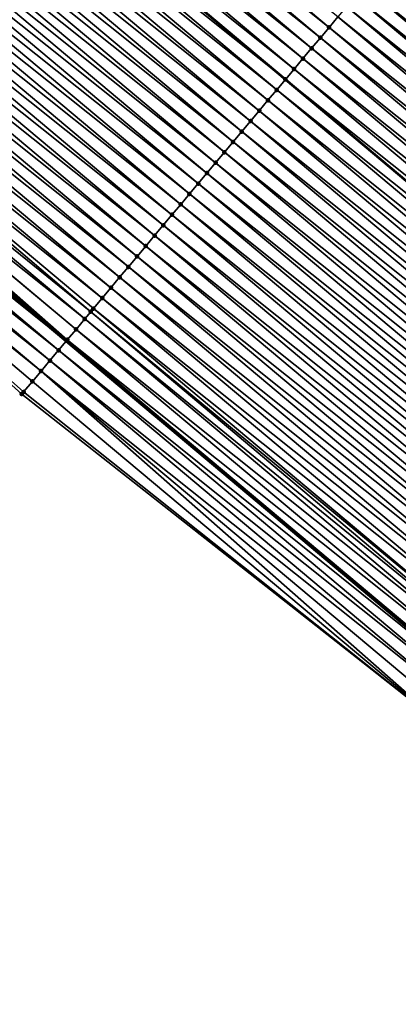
# Model space of a CAD drawing. Header units: feet. Extents: x 2007189 to 2022806, y 818621 to 837694.
# Tile 369 of 656: x 2016442 to 2016456, y 819360 to 819397. Entities that reach past the tile are written whole.
import ezdxf

# ---------------------------------------------------------------- set-up
doc = ezdxf.new("R2010")
doc.units = ezdxf.units.FT
doc.header["$MEASUREMENT"] = 0
for name, color, linetype, lineweight in [('EP_Travel Lane', 172, 'Continuous', 53), ('Road Shots', 141, 'Continuous', 100), ('Road X-Section', 40, 'Continuous', 13), ('STRIPING', 60, 'Continuous', 53)]:
    doc.layers.add(name, color=color, linetype=linetype, lineweight=lineweight)
doc.layers.add('I-77-MM17-21_SB-Surface-Border', color=7, linetype='Continuous')
doc.layers.add('I-77-MM17-21_SB-Surface-TIN', color=7, linetype='Continuous')

msp = doc.modelspace()

# ---------------------------------------------------------------- linework, layer by layer
at = {"layer": 'EP_Travel Lane'}
msp.add_polyline3d([(2016183.202506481, 819603.6958262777, 265.0733781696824), (2016198.532178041, 819590.8528946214, 265.3209503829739), (2016213.861730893, 819578.010062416, 265.5803117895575), (2016229.191185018, 819565.1673129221, 265.8494773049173), (2016244.475745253, 819552.3482420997, 266.109085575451), (2016259.723848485, 819539.4088464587, 266.3687006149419), (2016275.026740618, 819526.4409849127, 266.6317051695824), (2016290.321655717, 819513.5564593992, 266.8704071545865), (2016305.616230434, 819500.6722206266, 267.1444673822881), (2016320.911125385, 819487.787712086, 267.3852626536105), (2016336.205997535, 819474.9032227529, 267.6284244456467), (2016351.500970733, 819462.0186482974, 267.8610853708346), (2016366.795694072, 819449.1342843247, 268.119710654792), (2016382.090362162, 819436.2499668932, 268.384071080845), (2016397.385141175, 819423.36555602, 268.6369120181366), (2016412.679787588, 819410.4812568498, 268.9035286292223), (2016427.977844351, 819397.6047015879, 269.161421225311), (2016443.300191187, 819384.7528080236, 269.3954837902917), (2016458.622623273, 819371.9008429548, 269.6206614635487), (2016473.944835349, 819359.0490624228, 269.8687680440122), (2016489.266939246, 819346.1973726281, 270.128160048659), (2016504.589087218, 819333.3456458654, 270.3829531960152)], dxfattribs=at)
at = {"layer": 'I-77-MM17-21_SB-Surface-Border', "color": 3, "linetype": 'Continuous', "lineweight": -3}
msp.add_polyline3d([(2016504.315146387, 819333.0189122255, 270.3760323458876), (2016488.99301617, 819345.8706340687, 270.1199002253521), (2016473.097372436, 819358.0378913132, 269.8274183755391), (2016457.396885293, 819370.4383548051, 269.5624527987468), (2016441.672799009, 819382.8112668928, 269.3274584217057), (2016426.79828295, 819396.1974727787, 269.1138127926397), (2016412.169920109, 819409.8727367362, 268.8853118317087), (2016395.360763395, 819420.9494025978, 268.5602324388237), (2016380.304748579, 819434.1189575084, 268.3252186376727), (2016364.656033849, 819446.5807198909, 268.0479512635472), (2016350.114952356, 819460.364253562, 267.801350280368), (2016335.247964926, 819473.7593316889, 267.5690900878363), (2016320.019028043, 819486.7226995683, 267.3377626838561), (2016303.152086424, 819497.730594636, 267.0205578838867), (2016290.260975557, 819513.4840252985, 266.8675688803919), (2016274.061169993, 819525.2883479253, 266.5848943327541), (2016259.111439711, 819538.6864703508, 266.3334746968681), (2016244.398538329, 819552.257178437, 266.1049946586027), (2016226.980209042, 819562.5331212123, 265.7212940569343), (2016211.883923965, 819575.6538988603, 265.4767556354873), (2016197.786978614, 819589.9652309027, 265.2864947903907), (2016181.556114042, 819601.7345447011, 264.9904818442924)], dxfattribs=at)
at = {"layer": 'I-77-MM17-21_SB-Surface-TIN', "color": 128, "linetype": 'Continuous', "lineweight": -3}
for points in [[(2016452.984427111, 819396.304023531, 269.6746064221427), (2016437.662291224, 819409.1557501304, 269.4190638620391), (2016437.341056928, 819408.772594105, 269.4101932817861)], [(2016452.984427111, 819396.304023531, 269.6746064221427), (2016453.305657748, 819396.687182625, 269.6838584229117), (2016437.662291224, 819409.1557501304, 269.4190638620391)], [(2016452.663189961, 819395.9208698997, 269.6660333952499), (2016437.341056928, 819408.772594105, 269.4101932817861), (2016437.019821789, 819408.3894387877, 269.4014106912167)], [(2016452.663189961, 819395.9208698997, 269.6660333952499), (2016452.984427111, 819396.304023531, 269.6746064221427), (2016437.341056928, 819408.772594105, 269.4101932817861)], [(2016452.341951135, 819395.5377176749, 269.6576351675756), (2016437.019821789, 819408.3894387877, 269.4014106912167), (2016436.6985889, 819408.0062815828, 269.3923935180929)], [(2016452.341951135, 819395.5377176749, 269.6576351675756), (2016452.663189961, 819395.9208698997, 269.6660333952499), (2016437.019821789, 819408.3894387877, 269.4014106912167)], [(2016452.02071579, 819395.15456253, 269.6488740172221), (2016436.6985889, 819408.0062815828, 269.3923935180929), (2016436.37736204, 819407.6231193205, 269.3827477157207)], [(2016452.02071579, 819395.15456253, 269.6488740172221), (2016452.341951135, 819395.5377176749, 269.6576351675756), (2016436.6985889, 819408.0062815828, 269.3923935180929)], [(2016451.699494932, 819394.771395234, 269.6386026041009), (2016436.37736204, 819407.6231193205, 269.3827477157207), (2016436.056137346, 819407.2399549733, 269.3728623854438)], [(2016451.699494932, 819394.771395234, 269.6386026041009), (2016452.02071579, 819395.15456253, 269.6488740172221), (2016436.37736204, 819407.6231193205, 269.3827477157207)], [(2016435.734912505, 819406.8567912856, 269.3630198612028), (2016451.378281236, 819394.3882216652, 269.6275708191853), (2016436.056137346, 819407.2399549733, 269.3728623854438)], [(2016451.699494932, 819394.771395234, 269.6386026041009), (2016436.056137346, 819407.2399549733, 269.3728623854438), (2016451.378281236, 819394.3882216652, 269.6275708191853)], [(2016451.057071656, 819394.0050451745, 269.6161372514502), (2016435.734912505, 819406.8567912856, 269.3630198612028), (2016435.413685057, 819406.4736295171, 269.3534354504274)], [(2016451.057071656, 819394.0050451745, 269.6161372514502), (2016451.378281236, 819394.3882216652, 269.6275708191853), (2016435.734912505, 819406.8567912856, 269.3630198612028)], [(2016450.735851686, 819393.621877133, 269.6057731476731), (2016435.413685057, 819406.4736295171, 269.3534354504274), (2016435.092449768, 819406.0904743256, 269.3446685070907)], [(2016450.735851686, 819393.621877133, 269.6057731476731), (2016451.057071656, 819394.0050451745, 269.6161372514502), (2016435.413685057, 819406.4736295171, 269.3534354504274)], [(2016450.414620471, 819393.2387185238, 269.596581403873), (2016435.092449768, 819406.0904743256, 269.3446685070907), (2016434.771207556, 819405.7073249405, 269.3366232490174)], [(2016450.414620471, 819393.2387185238, 269.596581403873), (2016450.735851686, 819393.621877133, 269.6057731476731), (2016435.092449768, 819406.0904743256, 269.3446685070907)], [(2016450.093378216, 819392.855569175, 269.5885406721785), (2016434.771207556, 819405.7073249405, 269.3366232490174), (2016434.44995885, 819405.3241810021, 269.3292549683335)], [(2016450.093378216, 819392.855569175, 269.5885406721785), (2016450.414620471, 819393.2387185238, 269.596581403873), (2016434.771207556, 819405.7073249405, 269.3366232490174)], [(2016449.772129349, 819392.4724253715, 269.5811891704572), (2016434.44995885, 819405.3241810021, 269.3292549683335), (2016434.128707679, 819404.9410391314, 269.3221436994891)], [(2016449.772129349, 819392.4724253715, 269.5811891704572), (2016450.093378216, 819392.855569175, 269.5885406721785), (2016434.44995885, 819405.3241810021, 269.3292549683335)], [(2016449.450880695, 819392.0892813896, 269.5738154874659), (2016434.128707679, 819404.9410391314, 269.3221436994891), (2016433.807459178, 819404.5578950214, 269.3147540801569)], [(2016449.450880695, 819392.0892813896, 269.5738154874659), (2016449.772129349, 819392.4724253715, 269.5811891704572), (2016434.128707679, 819404.9410391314, 269.3221436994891)], [(2016449.129632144, 819391.7061373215, 269.5664310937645), (2016433.807459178, 819404.5578950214, 269.3147540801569), (2016433.486212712, 819404.1747492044, 269.3071523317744)], [(2016449.129632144, 819391.7061373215, 269.5664310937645), (2016449.450880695, 819392.0892813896, 269.5738154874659), (2016433.807459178, 819404.5578950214, 269.3147540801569)], [(2016448.808384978, 819391.3229920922, 269.5589023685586), (2016433.486212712, 819404.1747492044, 269.3071523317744), (2016433.164968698, 819403.7916013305, 269.2992948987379)], [(2016448.808384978, 819391.3229920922, 269.5589023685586), (2016449.129632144, 819391.7061373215, 269.5664310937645), (2016433.486212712, 819404.1747492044, 269.3071523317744)], [(2016448.487140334, 819390.9398447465, 269.5511105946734), (2016433.164968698, 819403.7916013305, 269.2992948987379), (2016432.843726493, 819403.4084519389, 269.2912488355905)], [(2016448.487140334, 819390.9398447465, 269.5511105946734), (2016448.808384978, 819391.3229920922, 269.5589023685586), (2016433.164968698, 819403.7916013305, 269.2992948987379)], [(2016448.165898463, 819390.5566950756, 269.5430298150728), (2016432.843726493, 819403.4084519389, 269.2912488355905), (2016432.522483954, 819403.0253028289, 269.2832377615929)], [(2016448.165898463, 819390.5566950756, 269.5430298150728), (2016448.487140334, 819390.9398447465, 269.5511105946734), (2016432.843726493, 819403.4084519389, 269.2912488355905)], [(2016447.844658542, 819390.1735437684, 269.5347456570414), (2016432.522483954, 819403.0253028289, 269.2832377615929), (2016432.201241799, 819402.6421533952, 269.2751864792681)], [(2016447.844658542, 819390.1735437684, 269.5347456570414), (2016448.165898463, 819390.5566950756, 269.5430298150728), (2016432.522483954, 819403.0253028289, 269.2832377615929)], [(2016447.523419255, 819389.79039193, 269.5263954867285), (2016432.201241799, 819402.6421533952, 269.2751864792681), (2016431.880000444, 819402.2590032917, 269.2670519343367)], [(2016447.523419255, 819389.79039193, 269.5263954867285), (2016447.844658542, 819390.1735437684, 269.5347456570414), (2016432.201241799, 819402.6421533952, 269.2751864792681)], [(2016447.202181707, 819389.4072386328, 269.5178639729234), (2016431.880000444, 819402.2590032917, 269.2670519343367), (2016431.558758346, 819401.8758538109, 269.2589947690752)], [(2016447.202181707, 819389.4072386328, 269.5178639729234), (2016447.523419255, 819389.79039193, 269.5263954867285), (2016431.880000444, 819402.2590032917, 269.2670519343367)], [(2016446.880944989, 819389.0240846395, 269.5092459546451), (2016431.558758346, 819401.8758538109, 269.2589947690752), (2016431.237517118, 819401.4927036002, 269.2508468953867)], [(2016446.880944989, 819389.0240846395, 269.5092459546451), (2016447.202181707, 819389.4072386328, 269.5178639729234), (2016431.558758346, 819401.8758538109, 269.2589947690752)], [(2016446.559709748, 819388.6409294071, 269.5004739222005), (2016431.237517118, 819401.4927036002, 269.2508468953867), (2016430.916275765, 819401.1095534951, 269.242712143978)], [(2016446.559709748, 819388.6409294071, 269.5004739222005), (2016446.880944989, 819389.0240846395, 269.5092459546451), (2016431.237517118, 819401.4927036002, 269.2508468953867)], [(2016446.238476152, 819388.2577727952, 269.4915304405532), (2016430.916275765, 819401.1095534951, 269.242712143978), (2016430.595032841, 819400.7264047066, 269.2347410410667)], [(2016446.238476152, 819388.2577727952, 269.4915304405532), (2016446.559709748, 819388.6409294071, 269.5004739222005), (2016430.916275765, 819401.1095534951, 269.242712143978)], [(2016445.917243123, 819387.8746157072, 269.4825277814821), (2016430.595032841, 819400.7264047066, 269.2347410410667), (2016430.273787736, 819400.343257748, 269.2269973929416)], [(2016445.917243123, 819387.8746157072, 269.4825277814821), (2016446.238476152, 819388.2577727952, 269.4915304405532), (2016430.595032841, 819400.7264047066, 269.2347410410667)], [(2016445.596009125, 819387.491459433, 269.4736262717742), (2016430.273787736, 819400.343257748, 269.2269973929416), (2016429.952542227, 819399.9601111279, 269.2192958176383)], [(2016445.596009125, 819387.491459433, 269.4736262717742), (2016445.917243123, 819387.8746157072, 269.4825277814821), (2016430.273787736, 819400.343257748, 269.2269973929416)], [(2016445.27477388, 819387.1083042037, 269.4648546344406), (2016429.952542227, 819399.9601111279, 269.2192958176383), (2016429.631297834, 819399.5769635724, 269.2114779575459)], [(2016445.27477388, 819387.1083042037, 269.4648546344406), (2016445.596009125, 819387.491459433, 269.4736262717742), (2016429.952542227, 819399.9601111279, 269.2192958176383)], [(2016444.953541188, 819386.7251468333, 269.4558168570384), (2016429.631297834, 819399.5769635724, 269.2114779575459), (2016429.310058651, 819399.1938116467, 269.203116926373)], [(2016444.953541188, 819386.7251468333, 269.4558168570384), (2016445.27477388, 819387.1083042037, 269.4648546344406), (2016429.631297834, 819399.5769635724, 269.2114779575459)], [(2016470.876423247, 819386.5175569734, 270.0025830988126), (2016455.554280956, 819399.3692889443, 269.7477102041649), (2016455.233041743, 819398.9861370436, 269.7393522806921)], [(2016444.632316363, 819386.3419828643, 269.4459589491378), (2016429.310058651, 819399.1938116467, 269.203116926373), (2016428.988824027, 819398.8106558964, 269.1942805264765)], [(2016444.632316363, 819386.3419828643, 269.4459589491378), (2016444.953541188, 819386.7251468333, 269.4558168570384), (2016429.310058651, 819399.1938116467, 269.203116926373)], [(2016470.555185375, 819386.1344039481, 269.99408551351), (2016455.233041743, 819398.9861370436, 269.7393522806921), (2016454.911802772, 819398.6029849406, 269.730969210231)], [(2016470.555185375, 819386.1344039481, 269.99408551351), (2016470.876423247, 819386.5175569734, 270.0025830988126), (2016455.233041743, 819398.9861370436, 269.7393522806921)], [(2016444.211202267, 819385.839641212, 269.4316196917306), (2016428.988824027, 819398.8106558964, 269.1942805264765), (2016428.66759596, 819398.4274946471, 269.1847606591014)], [(2016444.211202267, 819385.839641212, 269.4316196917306), (2016444.311100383, 819385.9588114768, 269.4351789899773), (2016428.988824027, 819398.8106558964, 269.1942805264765)], [(2016444.311100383, 819385.9588114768, 269.4351789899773), (2016444.632316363, 819386.3419828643, 269.4459589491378), (2016428.988824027, 819398.8106558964, 269.1942805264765)], [(2016443.989895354, 819385.5756309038, 269.4232573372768), (2016428.66759596, 819398.4274946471, 269.1847606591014), (2016428.346376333, 819398.0443263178, 269.1743607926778)], [(2016443.989895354, 819385.5756309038, 269.4232573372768), (2016444.211202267, 819385.839641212, 269.4316196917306), (2016428.66759596, 819398.4274946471, 269.1847606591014)], [(2016470.233950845, 819385.7512481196, 269.9852395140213), (2016454.911802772, 819398.6029849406, 269.730969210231), (2016454.590567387, 819398.2198298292, 269.7222122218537)], [(2016470.233950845, 819385.7512481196, 269.9852395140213), (2016470.555185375, 819386.1344039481, 269.99408551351), (2016454.911802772, 819398.6029849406, 269.730969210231)], [(2016443.347504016, 819384.8092540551, 269.3974623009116), (2016428.32033601, 819398.013263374, 269.1734857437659), (2016428.025164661, 819397.6611513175, 269.1631317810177)], [(2016443.668697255, 819385.1924445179, 269.4106131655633), (2016428.346376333, 819398.0443263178, 269.1743607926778), (2016428.32033601, 819398.013263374, 269.1734857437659)], [(2016443.347504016, 819384.8092540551, 269.3974623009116), (2016443.668697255, 819385.1924445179, 269.4106131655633), (2016428.32033601, 819398.013263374, 269.1734857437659)], [(2016443.668697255, 819385.1924445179, 269.4106131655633), (2016443.989895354, 819385.5756309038, 269.4232573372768), (2016428.346376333, 819398.0443263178, 269.1743607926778)], [(2016469.912719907, 819385.3680892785, 269.9760190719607), (2016454.590567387, 819398.2198298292, 269.7222122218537), (2016454.269336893, 819397.8366706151, 269.712945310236)], [(2016469.912719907, 819385.3680892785, 269.9760190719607), (2016470.233950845, 819385.7512481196, 269.9852395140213), (2016454.590567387, 819398.2198298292, 269.7222122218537)], [(2016427.703956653, 819397.2779732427, 269.15152061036), (2016443.300191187, 819384.7528080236, 269.3954837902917), (2016427.977844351, 819397.6047015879, 269.161421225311)], [(2016443.347504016, 819384.8092540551, 269.3974623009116), (2016428.025164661, 819397.6611513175, 269.1631317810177), (2016427.977844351, 819397.6047015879, 269.161421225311)], [(2016443.347504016, 819384.8092540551, 269.3974623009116), (2016427.977844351, 819397.6047015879, 269.161421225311), (2016443.300191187, 819384.7528080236, 269.3954837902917)], [(2016469.591493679, 819384.9849264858, 269.9663074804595), (2016454.269336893, 819397.8366706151, 269.712945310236), (2016453.948109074, 819397.4535091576, 269.7033995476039)], [(2016469.591493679, 819384.9849264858, 269.9663074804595), (2016469.912719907, 819385.3680892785, 269.9760190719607), (2016454.269336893, 819397.8366706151, 269.712945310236)], [(2016443.026313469, 819384.4260613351, 269.3840308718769), (2016427.703956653, 819397.2779732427, 269.15152061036), (2016427.38275638, 819396.8947886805, 269.1391031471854)], [(2016443.026313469, 819384.4260613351, 269.3840308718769), (2016443.300191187, 819384.7528080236, 269.3954837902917), (2016427.703956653, 819397.2779732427, 269.15152061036)], [(2016469.270271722, 819384.6017601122, 269.9561508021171), (2016453.948109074, 819397.4535091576, 269.7033995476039), (2016453.626885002, 819397.0703445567, 269.6934631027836)], [(2016469.270271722, 819384.6017601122, 269.9561508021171), (2016469.591493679, 819384.9849264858, 269.9663074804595), (2016453.948109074, 819397.4535091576, 269.7033995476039)], [(2016442.705122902, 819384.0428686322, 269.3706015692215), (2016427.38275638, 819396.8947886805, 269.1391031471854), (2016427.061566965, 819396.5115950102, 269.1255536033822)], [(2016442.705122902, 819384.0428686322, 269.3706015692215), (2016443.026313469, 819384.4260613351, 269.3840308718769), (2016427.38275638, 819396.8947886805, 269.1391031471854)], [(2016468.949053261, 819384.218590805, 269.945629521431), (2016453.626885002, 819397.0703445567, 269.6934631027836), (2016453.305657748, 819396.687182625, 269.6838584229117)], [(2016468.949053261, 819384.218590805, 269.945629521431), (2016469.270271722, 819384.6017601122, 269.9561508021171), (2016453.626885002, 819397.0703445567, 269.6934631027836)], [(2016442.383934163, 819383.659674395, 269.3569815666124), (2016427.061566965, 819396.5115950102, 269.1255536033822), (2016426.79828295, 819396.1974727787, 269.1138127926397)], [(2016442.383934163, 819383.659674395, 269.3569815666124), (2016442.705122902, 819384.0428686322, 269.3706015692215), (2016427.061566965, 819396.5115950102, 269.1255536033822)], [(2016468.627834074, 819383.8354221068, 269.9351839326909), (2016453.305657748, 819396.687182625, 269.6838584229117), (2016452.984427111, 819396.304023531, 269.6746064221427)], [(2016468.627834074, 819383.8354221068, 269.9351839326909), (2016468.949053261, 819384.218590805, 269.945629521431), (2016453.305657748, 819396.687182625, 269.6838584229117)], [(2016441.672799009, 819382.8112668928, 269.3274584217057), (2016441.741551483, 819382.893290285, 269.3302840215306), (2016426.79828295, 819396.1974727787, 269.1138127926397)], [(2016441.741551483, 819382.893290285, 269.3302840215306), (2016442.062744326, 819383.27648108, 269.343476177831), (2016426.79828295, 819396.1974727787, 269.1138127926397)], [(2016442.062744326, 819383.27648108, 269.343476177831), (2016442.383934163, 819383.659674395, 269.3569815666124), (2016426.79828295, 819396.1974727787, 269.1138127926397)], [(2016468.30661097, 819383.4522566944, 269.9251467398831), (2016452.984427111, 819396.304023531, 269.6746064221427), (2016452.663189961, 819395.9208698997, 269.6660333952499)], [(2016468.30661097, 819383.4522566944, 269.9251467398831), (2016468.627834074, 819383.8354221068, 269.9351839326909), (2016452.984427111, 819396.304023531, 269.6746064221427)], [(2016467.985385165, 819383.0690935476, 269.9153911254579), (2016452.663189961, 819395.9208698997, 269.6660333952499), (2016452.341951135, 819395.5377176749, 269.6576351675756)], [(2016467.985385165, 819383.0690935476, 269.9153911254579), (2016468.30661097, 819383.4522566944, 269.9251467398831), (2016452.663189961, 819395.9208698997, 269.6660333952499)], [(2016467.664162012, 819382.6859281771, 269.9053591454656), (2016452.341951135, 819395.5377176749, 269.6576351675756), (2016452.02071579, 819395.15456253, 269.6488740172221)], [(2016467.664162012, 819382.6859281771, 269.9053591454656), (2016467.985385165, 819383.0690935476, 269.9153911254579), (2016452.341951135, 819395.5377176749, 269.6576351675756)], [(2016467.342943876, 819382.3027585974, 269.8948039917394), (2016452.02071579, 819395.15456253, 269.6488740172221), (2016451.699494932, 819394.771395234, 269.6386026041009)], [(2016467.342943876, 819382.3027585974, 269.8948039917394), (2016467.664162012, 819382.6859281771, 269.9053591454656), (2016452.02071579, 819395.15456253, 269.6488740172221)], [(2016467.021741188, 819381.9195760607, 269.8826383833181), (2016451.699494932, 819394.771395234, 269.6386026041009), (2016451.378281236, 819394.3882216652, 269.6275708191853)], [(2016467.021741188, 819381.9195760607, 269.8826383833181), (2016467.342943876, 819382.3027585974, 269.8948039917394), (2016451.699494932, 819394.771395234, 269.6386026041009)], [(2016451.057071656, 819394.0050451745, 269.6161372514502), (2016466.700540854, 819381.5363912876, 269.8702138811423), (2016451.378281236, 819394.3882216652, 269.6275708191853)], [(2016467.021741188, 819381.9195760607, 269.8826383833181), (2016451.378281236, 819394.3882216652, 269.6275708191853), (2016466.700540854, 819381.5363912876, 269.8702138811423)], [(2016466.379342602, 819381.1532052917, 269.857599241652), (2016451.057071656, 819394.0050451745, 269.6161372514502), (2016450.735851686, 819393.621877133, 269.6057731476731)], [(2016466.379342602, 819381.1532052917, 269.857599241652), (2016466.700540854, 819381.5363912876, 269.8702138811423), (2016451.057071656, 819394.0050451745, 269.6161372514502)], [(2016466.058135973, 819380.770026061, 269.8458445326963), (2016450.735851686, 819393.621877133, 269.6057731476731), (2016450.414620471, 819393.2387185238, 269.596581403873)], [(2016466.058135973, 819380.770026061, 269.8458445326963), (2016466.379342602, 819381.1532052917, 269.857599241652), (2016450.735851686, 819393.621877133, 269.6057731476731)], [(2016465.73690449, 819380.3868676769, 269.8366808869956), (2016450.414620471, 819393.2387185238, 269.596581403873), (2016450.093378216, 819392.855569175, 269.5885406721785)], [(2016465.73690449, 819380.3868676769, 269.8366808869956), (2016466.058135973, 819380.770026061, 269.8458445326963), (2016450.414620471, 819393.2387185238, 269.596581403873)], [(2016465.415663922, 819380.0037169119, 269.8284642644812), (2016450.093378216, 819392.855569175, 269.5885406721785), (2016449.772129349, 819392.4724253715, 269.5811891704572)], [(2016465.415663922, 819380.0037169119, 269.8284642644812), (2016465.73690449, 819380.3868676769, 269.8366808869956), (2016450.093378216, 819392.855569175, 269.5885406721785)], [(2016465.094418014, 819379.6205706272, 269.8208044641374), (2016449.772129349, 819392.4724253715, 269.5811891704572), (2016449.450880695, 819392.0892813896, 269.5738154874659)], [(2016465.094418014, 819379.6205706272, 269.8208044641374), (2016465.415663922, 819380.0037169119, 269.8284642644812), (2016449.772129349, 819392.4724253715, 269.5811891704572)], [(2016464.773180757, 819379.237417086, 269.8122427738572), (2016449.450880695, 819392.0892813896, 269.5738154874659), (2016449.129632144, 819391.7061373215, 269.5664310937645)], [(2016464.773180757, 819379.237417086, 269.8122427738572), (2016465.094418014, 819379.6205706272, 269.8208044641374), (2016449.450880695, 819392.0892813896, 269.5738154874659)], [(2016464.45194415, 819378.8542629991, 269.8036132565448), (2016449.129632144, 819391.7061373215, 269.5664310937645), (2016448.808384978, 819391.3229920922, 269.5589023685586)], [(2016464.45194415, 819378.8542629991, 269.8036132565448), (2016464.773180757, 819379.237417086, 269.8122427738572), (2016449.129632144, 819391.7061373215, 269.5664310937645)], [(2016464.130706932, 819378.4711094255, 269.7950475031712), (2016448.808384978, 819391.3229920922, 269.5589023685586), (2016448.487140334, 819390.9398447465, 269.5511105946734)], [(2016464.130706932, 819378.4711094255, 269.7950475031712), (2016464.45194415, 819378.8542629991, 269.8036132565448), (2016448.808384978, 819391.3229920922, 269.5589023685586)], [(2016463.809473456, 819378.0879527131, 269.7860916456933), (2016448.487140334, 819390.9398447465, 269.5511105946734), (2016448.165898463, 819390.5566950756, 269.5430298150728)], [(2016463.809473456, 819378.0879527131, 269.7860916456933), (2016464.130706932, 819378.4711094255, 269.7950475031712), (2016448.487140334, 819390.9398447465, 269.5511105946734)], [(2016463.488244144, 819377.7047925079, 269.7767016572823), (2016448.165898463, 819390.5566950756, 269.5430298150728), (2016447.844658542, 819390.1735437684, 269.5347456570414)], [(2016463.488244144, 819377.7047925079, 269.7767016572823), (2016463.809473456, 819378.0879527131, 269.7860916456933), (2016448.165898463, 819390.5566950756, 269.5430298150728)], [(2016463.167015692, 819377.3216315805, 269.7672219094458), (2016447.844658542, 819390.1735437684, 269.5347456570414), (2016447.523419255, 819389.79039193, 269.5263954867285)], [(2016463.167015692, 819377.3216315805, 269.7672219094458), (2016463.488244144, 819377.7047925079, 269.7767016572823), (2016447.844658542, 819390.1735437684, 269.5347456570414)], [(2016462.845789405, 819376.9384688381, 269.757516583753), (2016447.523419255, 819389.79039193, 269.5263954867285), (2016447.202181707, 819389.4072386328, 269.5178639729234)], [(2016462.845789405, 819376.9384688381, 269.757516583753), (2016463.167015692, 819377.3216315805, 269.7672219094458), (2016447.523419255, 819389.79039193, 269.5263954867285)], [(2016462.524555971, 819376.5553120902, 269.7485562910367), (2016447.202181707, 819389.4072386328, 269.5178639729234), (2016446.880944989, 819389.0240846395, 269.5092459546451)], [(2016462.524555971, 819376.5553120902, 269.7485562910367), (2016462.845789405, 819376.9384688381, 269.757516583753), (2016447.202181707, 819389.4072386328, 269.5178639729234)], [(2016462.203319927, 819376.1721575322, 269.7398682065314), (2016446.880944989, 819389.0240846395, 269.5092459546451), (2016446.559709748, 819388.6409294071, 269.5004739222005)], [(2016462.203319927, 819376.1721575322, 269.7398682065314), (2016462.524555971, 819376.5553120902, 269.7485562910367), (2016446.880944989, 819389.0240846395, 269.5092459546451)], [(2016461.882083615, 819375.7890031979, 269.7312079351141), (2016446.559709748, 819388.6409294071, 269.5004739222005), (2016446.238476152, 819388.2577727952, 269.4915304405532)], [(2016461.882083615, 819375.7890031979, 269.7312079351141), (2016462.203319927, 819376.1721575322, 269.7398682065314), (2016446.559709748, 819388.6409294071, 269.5004739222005)], [(2016461.560846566, 819375.4058494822, 269.7226245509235), (2016446.238476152, 819388.2577727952, 269.4915304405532), (2016445.917243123, 819387.8746157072, 269.4825277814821)], [(2016461.560846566, 819375.4058494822, 269.7226245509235), (2016461.882083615, 819375.7890031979, 269.7312079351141), (2016446.238476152, 819388.2577727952, 269.4915304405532)], [(2016461.239609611, 819375.0226956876, 269.7140313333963), (2016445.917243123, 819387.8746157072, 269.4825277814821), (2016445.596009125, 819387.491459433, 269.4736262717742)], [(2016461.239609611, 819375.0226956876, 269.7140313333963), (2016461.560846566, 819375.4058494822, 269.7226245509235), (2016445.917243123, 819387.8746157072, 269.4825277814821)], [(2016460.918376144, 819374.6395389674, 269.7050745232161), (2016445.596009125, 819387.491459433, 269.4736262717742), (2016445.27477388, 819387.1083042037, 269.4648546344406)], [(2016460.918376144, 819374.6395389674, 269.7050745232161), (2016461.239609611, 819375.0226956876, 269.7140313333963), (2016445.596009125, 819387.491459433, 269.4736262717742)], [(2016460.597143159, 819374.2563818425, 269.6960673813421), (2016445.27477388, 819387.1083042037, 269.4648546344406), (2016444.953541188, 819386.7251468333, 269.4558168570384)], [(2016460.597143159, 819374.2563818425, 269.6960673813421), (2016460.918376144, 819374.6395389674, 269.7050745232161), (2016445.27477388, 819387.1083042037, 269.4648546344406)], [(2016460.275916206, 819373.8732196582, 269.6864314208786), (2016444.953541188, 819386.7251468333, 269.4558168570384), (2016444.632316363, 819386.3419828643, 269.4459589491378)], [(2016460.275916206, 819373.8732196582, 269.6864314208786), (2016460.597143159, 819374.2563818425, 269.6960673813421), (2016444.953541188, 819386.7251468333, 269.4558168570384)], [(2016459.954698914, 819373.4900493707, 269.6757882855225), (2016444.632316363, 819386.3419828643, 269.4459589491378), (2016444.311100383, 819385.9588114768, 269.4351789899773)], [(2016459.954698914, 819373.4900493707, 269.6757882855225), (2016460.275916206, 819373.8732196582, 269.6864314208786), (2016444.632316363, 819386.3419828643, 269.4459589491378)], [(2016459.633491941, 819373.1068704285, 269.6640694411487), (2016444.311100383, 819385.9588114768, 269.4351789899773), (2016444.211202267, 819385.839641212, 269.4316196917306)], [(2016459.633491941, 819373.1068704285, 269.6640694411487), (2016459.954698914, 819373.4900493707, 269.6757882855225), (2016444.311100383, 819385.9588114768, 269.4351789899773)], [(2016459.312296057, 819372.7236821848, 269.6511944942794), (2016443.989895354, 819385.5756309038, 269.4232573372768), (2016443.668697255, 819385.1924445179, 269.4106131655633)], [(2016459.506444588, 819372.955305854, 269.6591581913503), (2016444.211202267, 819385.839641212, 269.4316196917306), (2016443.989895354, 819385.5756309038, 269.4232573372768)], [(2016459.312296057, 819372.7236821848, 269.6511944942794), (2016459.506444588, 819372.955305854, 269.6591581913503), (2016443.989895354, 819385.5756309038, 269.4232573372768)], [(2016459.506444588, 819372.955305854, 269.6591581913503), (2016459.633491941, 819373.1068704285, 269.6640694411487), (2016444.211202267, 819385.839641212, 269.4316196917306)], [(2016458.991109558, 819372.3404860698, 269.6373412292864), (2016443.668697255, 819385.1924445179, 269.4106131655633), (2016443.347504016, 819384.8092540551, 269.3974623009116)], [(2016458.991109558, 819372.3404860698, 269.6373412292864), (2016459.312296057, 819372.7236821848, 269.6511944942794), (2016443.668697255, 819385.1924445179, 269.4106131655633)], [(2016443.026313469, 819384.4260613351, 269.3840308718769), (2016458.622623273, 819371.9008429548, 269.6206614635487), (2016443.300191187, 819384.7528080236, 269.3954837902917)], [(2016458.669929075, 819371.9572849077, 269.6228606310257), (2016443.347504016, 819384.8092540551, 269.3974623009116), (2016443.300191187, 819384.7528080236, 269.3954837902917)], [(2016458.669929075, 819371.9572849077, 269.6228606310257), (2016443.300191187, 819384.7528080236, 269.3954837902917), (2016458.622623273, 819371.9008429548, 269.6206614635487)], [(2016458.669929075, 819371.9572849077, 269.6228606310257), (2016458.991109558, 819372.3404860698, 269.6373412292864), (2016443.347504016, 819384.8092540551, 269.3974623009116)], [(2016458.348752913, 819371.5740801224, 269.6079296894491), (2016443.026313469, 819384.4260613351, 269.3840308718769), (2016442.705122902, 819384.0428686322, 269.3706015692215)], [(2016458.348752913, 819371.5740801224, 269.6079296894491), (2016458.622623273, 819371.9008429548, 269.6206614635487), (2016443.026313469, 819384.4260613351, 269.3840308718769)], [(2016458.027578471, 819371.1908738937, 269.5928193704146), (2016442.705122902, 819384.0428686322, 269.3706015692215), (2016442.383934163, 819383.659674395, 269.3569815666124)], [(2016458.027578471, 819371.1908738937, 269.5928193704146), (2016458.348752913, 819371.5740801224, 269.6079296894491), (2016442.705122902, 819384.0428686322, 269.3706015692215)], [(2016457.396885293, 819370.4383548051, 269.5624527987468), (2016442.383934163, 819383.659674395, 269.3569815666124), (2016442.062744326, 819383.27648108, 269.343476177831)], [(2016457.396885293, 819370.4383548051, 269.5624527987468), (2016457.706406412, 819370.8076656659, 269.5774605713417), (2016442.383934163, 819383.659674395, 269.3569815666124)], [(2016457.706406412, 819370.8076656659, 269.5774605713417), (2016458.027578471, 819371.1908738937, 269.5928193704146), (2016442.383934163, 819383.659674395, 269.3569815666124)], [(2016457.396885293, 819370.4383548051, 269.5624527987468), (2016442.062744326, 819383.27648108, 269.343476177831), (2016441.741551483, 819382.893290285, 269.3302840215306)], [(2016457.396885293, 819370.4383548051, 269.5624527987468), (2016441.741551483, 819382.893290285, 269.3302840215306), (2016441.672799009, 819382.8112668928, 269.3274584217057)]]:
    msp.add_3dface(points, dxfattribs=at)
at = {"layer": 'Road Shots', "lineweight": 100}
for p in [(2016452.984427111, 819396.304023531, 269.6746064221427), (2016452.663189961, 819395.9208698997, 269.6660333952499), (2016452.341951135, 819395.5377176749, 269.6576351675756), (2016452.02071579, 819395.15456253, 269.6488740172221), (2016451.699494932, 819394.771395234, 269.6386026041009), (2016451.378281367, 819394.3882218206, 269.6275708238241), (2016451.057071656, 819394.0050451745, 269.6161372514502), (2016450.735851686, 819393.621877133, 269.6057731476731), (2016450.414620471, 819393.2387185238, 269.596581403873), (2016450.093378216, 819392.855569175, 269.5885406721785), (2016449.772129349, 819392.4724253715, 269.5811891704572), (2016449.450880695, 819392.0892813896, 269.5738154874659), (2016449.129632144, 819391.7061373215, 269.5664310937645), (2016448.808384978, 819391.3229920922, 269.5589023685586), (2016448.487140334, 819390.9398447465, 269.5511105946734), (2016448.165898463, 819390.5566950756, 269.5430298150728), (2016447.844658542, 819390.1735437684, 269.5347456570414), (2016447.523419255, 819389.79039193, 269.5263954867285), (2016447.202181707, 819389.4072386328, 269.5178639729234), (2016446.880944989, 819389.0240846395, 269.5092459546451), (2016446.559709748, 819388.6409294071, 269.5004739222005), (2016446.238476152, 819388.2577727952, 269.4915304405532), (2016445.917243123, 819387.8746157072, 269.4825277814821), (2016445.596009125, 819387.491459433, 269.4736262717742), (2016445.27477388, 819387.1083042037, 269.4648546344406), (2016444.953541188, 819386.7251468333, 269.4558168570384), (2016444.632316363, 819386.3419828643, 269.4459589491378), (2016444.311100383, 819385.9588114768, 269.4351789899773), (2016443.989895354, 819385.5756309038, 269.4232573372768), (2016444.211202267, 819385.839641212, 269.4316196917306), (2016443.668697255, 819385.1924445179, 269.4106131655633), (2016443.347504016, 819384.8092540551, 269.3974623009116), (2016443.026313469, 819384.4260613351, 269.3840308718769), (2016442.705122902, 819384.0428686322, 269.3706015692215), (2016442.383934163, 819383.659674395, 269.3569815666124), (2016442.062744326, 819383.27648108, 269.343476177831), (2016441.672799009, 819382.8112668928, 269.3274584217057), (2016441.741551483, 819382.893290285, 269.3302840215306)]:
    msp.add_point(p, dxfattribs=at)
at = {"layer": 'Road X-Section', "extrusion": (0.766109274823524, -0.6425884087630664, 0.01251862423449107), "elevation": 1018272.142421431, "flags": 128}
msp.add_lwpolyline([(1923657.161881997, -12478.80352389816), (1923656.661881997, -12478.78872733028), (1923656.161881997, -12478.77704205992), (1923655.661881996, -12478.77279725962), (1923655.618300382, -12478.77276577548), (1923655.161881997, -12478.77633943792), (1923655.105728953, -12478.77712655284), (1923654.661881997, -12478.78521264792), (1923654.161881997, -12478.79585167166), (1923653.661881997, -12478.80667114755), (1923653.161881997, -12478.81712912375), (1923652.661881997, -12478.82666447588), (1923652.161881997, -12478.83559749), (1923651.661881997, -12478.84436051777), (1923651.161881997, -12478.85304742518), (1923650.661881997, -12478.86167582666), (1923650.161881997, -12478.87017698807), (1923649.661881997, -12478.87898951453), (1923649.161881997, -12478.88804947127), (1923648.661881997, -12478.89724497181), (1923648.161881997, -12478.90671623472), (1923647.661881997, -12478.9161033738), (1923647.161881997, -12478.92511719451), (1923646.661881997, -12478.93398846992), (1923646.161881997, -12478.94277174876), (1923645.661881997, -12478.95178962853), (1923645.161881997, -12478.96143618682), (1923644.661881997, -12478.97132228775), (1923644.161881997, -12478.98116558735), (1923643.661881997, -12478.99075074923), (1923643.161881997, -12478.99951837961), (1923642.661881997, -12479.00756426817), (1923642.161881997, -12479.01493312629), (1923641.661881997, -12479.02204495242), (1923641.161881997, -12479.02943515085), (1923640.661881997, -12479.03703749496), (1923640.161881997, -12479.04489554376), (1923639.661881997, -12479.05294223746), (1923639.161881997, -12479.06095393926), (1923638.661881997, -12479.06900585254), (1923638.161881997, -12479.07714103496), (1923637.661881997, -12479.08519883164), (1923637.161881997, -12479.09334734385), (1923636.661881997, -12479.10148273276), (1923636.161881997, -12479.10945446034), (1923635.661881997, -12479.11719871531), (1923635.161881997, -12479.12490089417), (1923634.661881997, -12479.13271936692), (1923634.161881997, -12479.14108105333), (1923633.661881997, -12479.1499181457), (1923633.161881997, -12479.15943875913), (1923632.661881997, -12479.16983944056), (1923632.621348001, -12479.17071455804), (1923632.161881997, -12479.18106933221), (1923631.661881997, -12479.19268141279), (1923631.161881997, -12479.20509984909), (1923630.661881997, -12479.21865045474), (1923630.252014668, -12479.23039218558)], dxfattribs=at)
at = {"layer": 'Road X-Section', "extrusion": (0.7661092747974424, -0.6425884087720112, 0.01251862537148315), "elevation": 1018292.142361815, "flags": 128}
msp.add_lwpolyline([(1923657.16190602, -12478.7832621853), (1923656.66190602, -12478.77031948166), (1923656.16190602, -12478.76212861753), (1923655.97583159, -12478.76129352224), (1923655.66190602, -12478.76283699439), (1923655.372593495, -12478.76697932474), (1923655.16190602, -12478.77104128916), (1923654.66190602, -12478.78142727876), (1923654.16190602, -12478.79190542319), (1923653.66190602, -12478.80237713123), (1923653.16190602, -12478.81300355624), (1923652.66190602, -12478.82293002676), (1923652.16190602, -12478.83179594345), (1923651.66190602, -12478.83990992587), (1923651.16190602, -12478.84799451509), (1923650.66190602, -12478.85635309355), (1923650.16190602, -12478.86473682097), (1923649.66190602, -12478.87349449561), (1923649.16190602, -12478.88276213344), (1923648.66190602, -12478.89230864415), (1923648.16190602, -12478.90224586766), (1923647.66190602, -12478.91185130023), (1923647.16190602, -12478.92110402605), (1923646.66190602, -12478.92967772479), (1923646.16190602, -12478.93807661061), (1923645.66190602, -12478.94683844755), (1923645.16190602, -12478.95711066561), (1923644.66190602, -12478.96814331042), (1923644.16190602, -12478.97957777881), (1923643.66190602, -12478.98994269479), (1923643.16190602, -12478.99913515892), (1923642.66190602, -12479.00717652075), (1923642.16190602, -12479.01452859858), (1923641.66190602, -12479.02190285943), (1923641.16190602, -12479.02928783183), (1923640.66190602, -12479.03681714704), (1923640.16190602, -12479.04460953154), (1923639.66190602, -12479.05269094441), (1923639.16190602, -12479.06097575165), (1923638.66190602, -12479.06932657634), (1923638.16190602, -12479.07785875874), (1923637.66190602, -12479.08647745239), (1923637.16190602, -12479.09525017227), (1923636.66190602, -12479.10419435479), (1923636.16190602, -12479.11319771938), (1923635.66190602, -12479.12209992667), (1923635.16190602, -12479.13087225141), (1923634.66190602, -12479.13991073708), (1923634.16190602, -12479.14976941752), (1923633.66190602, -12479.16055022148), (1923633.506403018, -12479.16410979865), (1923633.16190602, -12479.17247280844), (1923632.66190602, -12479.18511797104), (1923632.16190602, -12479.19826986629), (1923631.66190602, -12479.21170234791), (1923631.16190602, -12479.22513270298), (1923630.66190602, -12479.23875377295), (1923630.16190602, -12479.25226022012), (1923629.66190602, -12479.26545341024), (1923629.554879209, -12479.2682792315)], dxfattribs=at)
at = {"layer": 'STRIPING'}
msp.add_polyline3d([(2016175.743511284, 819625.9110512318, 265.0394889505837), (2016191.055168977, 819613.0466149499, 265.2839307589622), (2016206.36676912, 819600.1822270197, 265.5340944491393), (2016221.678525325, 819587.3177079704, 265.7687419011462), (2016236.989827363, 819574.4535705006, 266.0485438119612), (2016252.303084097, 819561.5764934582, 266.3270582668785), (2016267.551178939, 819548.6371049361, 266.5875252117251), (2016282.804862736, 819535.7227952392, 266.8444757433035), (2016298.130026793, 819522.874596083, 267.0957226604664), (2016313.455183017, 819510.0264034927, 267.3477829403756), (2016328.780344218, 819497.1782067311, 267.59932602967), (2016344.105654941, 819484.3298846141, 267.8353655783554), (2016359.430928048, 819471.4815940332, 268.0753059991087), (2016374.756149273, 819458.6333469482, 268.3206250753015), (2016390.081314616, 819445.7851467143, 268.5717396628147), (2016405.406293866, 819432.9371024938, 268.8421491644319), (2016420.731313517, 819420.0890244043, 269.108369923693), (2016436.056137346, 819407.2399549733, 269.3728623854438), (2016451.378281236, 819394.3882216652, 269.6275708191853), (2016466.700540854, 819381.5363912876, 269.8702138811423), (2016482.022817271, 819368.6845468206, 270.1111071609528), (2016497.345251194, 819355.8325702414, 270.3355785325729), (2016512.667329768, 819342.980891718, 270.5970966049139)], dxfattribs=at)

doc.saveas('drawing.dxf')
